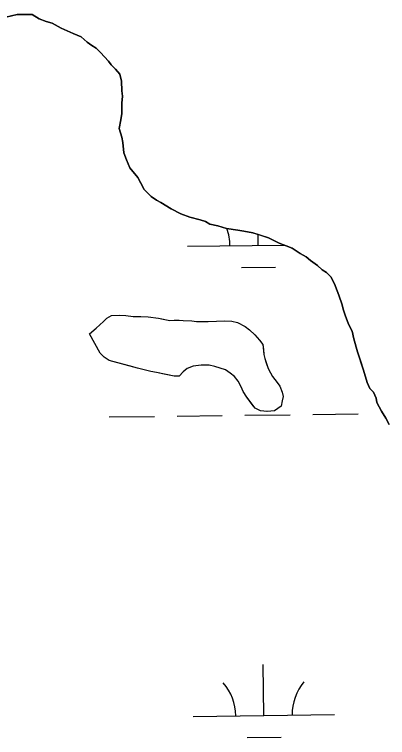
# Model space of a CAD drawing. Extents: x 3704301 to 3742427, y 506229 to 532009.
# Drawn here: x 3738145 to 3738408, y 528498 to 529010 of the extents above; entities that cross this region are included whole.
import ezdxf

# ---------------------------------------------------------------- set-up
doc = ezdxf.new("R2010")
doc.units = 0
doc.layers.add('V-TOPO-SHOR', color=7, linetype='Continuous')
doc.layers.add('V-WETL-SWMP', color=7, linetype='Continuous')

msp = doc.modelspace()

# ---------------------------------------------------------------- linework, layer by layer
at = {"layer": 'V-TOPO-SHOR'}
for points in [[(3738138.45, 529007.88), (3738146.48, 529009.77), (3738152.04, 529009.8), (3738156.99, 529009.83), (3738161.95, 529006.76), (3738166.91, 529004.93), (3738171.25, 529003.71), (3738177.45, 529000.03), (3738181.79, 528998.2), (3738186.13, 528996.36), (3738191.71, 528993.92), (3738196.06, 528990.23), (3738199.16, 528987.77), (3738202.27, 528985.93), (3738205.37, 528982.85), (3738210.97, 528976.7), (3738212.84, 528974.23), (3738215.95, 528971.15), (3738219.06, 528967.46), (3738220.32, 528962.52), (3738220.35, 528955.71), (3738220.99, 528952.01), (3738220.4, 528947.06), (3738220.44, 528939.63), (3738219.84, 528935.3), (3738218.63, 528929.11)], [(3738218.63, 528929.11), (3738220.52, 528922.93), (3738221.16, 528919.22), (3738221.81, 528911.81), (3738223.69, 528906.87), (3738226.2, 528901.31), (3738231.79, 528894.54), (3738233.67, 528890.84), (3738236.17, 528885.9), (3738241.14, 528880.98), (3738244.87, 528878.52), (3738247.97, 528876.68), (3738255.41, 528872.39), (3738262.23, 528868.71), (3738268.43, 528866.27), (3738275.86, 528864.45), (3738279.58, 528863.23), (3738282.68, 528861.39), (3738288.25, 528860.18), (3738294.45, 528858.36), (3738302.5, 528857.16), (3738306.83, 528856.57), (3738313.02, 528855.36), (3738318.6, 528853.53), (3738324.17, 528851.7), (3738331.62, 528848.03), (3738336.57, 528846.2), (3738340.91, 528844.37), (3738346.5, 528840.69), (3738350.84, 528838.23), (3738353.94, 528835.77), (3738358.91, 528832.09), (3738362.02, 528829.01), (3738365.12, 528827.17), (3738368.23, 528824.09), (3738370.73, 528819.16), (3738372.61, 528814.22), (3738373.86, 528811.13), (3738376.37, 528804.34), (3738377, 528801.25), (3738378.26, 528796.93), (3738380.77, 528790.75), (3738383.27, 528785.82), (3738384.53, 528780.26), (3738387.05, 528770.99), (3738388.93, 528765.44), (3738391.45, 528758.03), (3738393.96, 528749.38), (3738395.84, 528745.06), (3738398.33, 528742.6), (3738400.2, 528738.28), (3738400.84, 528735.19), (3738403.96, 528729.02), (3738407.08, 528724.09), (3738409.58, 528719.77)], [(3738197.68, 528783.81), (3738202.37, 528787.88), (3738207.4, 528792.61), (3738209.74, 528794.98), (3738213.1, 528796.68), (3738218.48, 528797.04), (3738223.19, 528796.73), (3738228.57, 528796.08), (3738233.95, 528796.11), (3738239, 528795.8), (3738246.41, 528794.83), (3738249.78, 528794.17), (3738254.49, 528793.18), (3738257.52, 528793.54), (3738260.88, 528793.55), (3738263.91, 528793.23), (3738269.97, 528792.93), (3738273.33, 528792.61), (3738276.7, 528792.62), (3738281.41, 528792.65), (3738287.46, 528792.68), (3738292.84, 528793.04), (3738298.23, 528792.73), (3738302.27, 528791.74), (3738307.67, 528789.08), (3738310.71, 528786.74), (3738314.42, 528783.06), (3738317.81, 528779.37), (3738320.18, 528776.36), (3738320.53, 528772.66), (3738320.89, 528769.3), (3738321.57, 528766.27), (3738322.6, 528763.25), (3738323.96, 528759.22), (3738325.66, 528756.2), (3738327.02, 528753.52), (3738330.4, 528749.49), (3738332.1, 528746.81), (3738333.8, 528742.45), (3738334.49, 528739.42), (3738333.83, 528736.39), (3738333.18, 528732.69), (3738328.49, 528729.3), (3738323.1, 528728.94), (3738318.4, 528729.25), (3738314.68, 528731.25), (3738312.65, 528733.93), (3738308.93, 528738.96), (3738306.21, 528742.98), (3738304.85, 528746.34), (3738302.81, 528750.37), (3738300.1, 528753.72), (3738297.07, 528756.06), (3738293.69, 528758.39), (3738286.28, 528760.71), (3738282.23, 528761.7), (3738276.52, 528761.67), (3738270.8, 528760.97), (3738266.77, 528759.27), (3738263.76, 528756.9), (3738261.08, 528753.85), (3738257.38, 528753.84), (3738254.01, 528754.49), (3738249.3, 528755.48), (3738244.92, 528756.47), (3738240.88, 528757.12), (3738237.17, 528758.11), (3738231.45, 528759.43), (3738225.72, 528761.08), (3738218.65, 528763.06), (3738214.94, 528764.05), (3738211.57, 528765.05), (3738207.86, 528767.38), (3738205.16, 528770.06), (3738197.68, 528783.81)]]:
    msp.add_lwpolyline(points, dxfattribs=at)
at = {"layer": 'V-WETL-SWMP'}
for p, q in [((3738146.48, 529009.77), (3738138.45, 529007.88)), ((3738156.99, 529009.83), (3738146.48, 529009.77)), ((3738161.96, 529006.76), (3738156.99, 529009.83)), ((3738166.91, 529004.93), (3738161.96, 529006.76)), ((3738171.25, 529003.71), (3738166.91, 529004.93)), ((3738177.45, 529000.03), (3738171.25, 529003.71)), ((3738186.13, 528996.36), (3738177.45, 529000.03)), ((3738191.71, 528993.92), (3738186.13, 528996.36)), ((3738196.06, 528990.23), (3738191.71, 528993.92)), ((3738199.16, 528987.77), (3738196.06, 528990.23)), ((3738202.27, 528985.93), (3738199.16, 528987.77)), ((3738205.37, 528982.85), (3738202.27, 528985.93)), ((3738210.97, 528976.7), (3738205.37, 528982.85)), ((3738212.84, 528974.23), (3738210.97, 528976.7)), ((3738215.95, 528971.16), (3738212.84, 528974.23)), ((3738219.06, 528967.46), (3738215.95, 528971.16)), ((3738220.32, 528962.52), (3738219.06, 528967.46)), ((3738220.35, 528955.71), (3738220.32, 528962.52)), ((3738220.99, 528952.01), (3738220.35, 528955.71)), ((3738220.4, 528947.06), (3738220.99, 528952.01)), ((3738220.44, 528939.63), (3738220.4, 528947.06)), ((3738219.84, 528935.3), (3738220.44, 528939.63)), ((3738218.63, 528929.11), (3738219.84, 528935.3)), ((3738220.52, 528922.93), (3738218.63, 528929.11)), ((3738221.16, 528919.22), (3738220.52, 528922.93)), ((3738221.81, 528911.81), (3738221.16, 528919.22)), ((3738223.69, 528906.87), (3738221.81, 528911.81)), ((3738226.2, 528901.31), (3738223.69, 528906.87)), ((3738231.8, 528894.54), (3738226.2, 528901.31)), ((3738236.17, 528885.9), (3738231.8, 528894.54)), ((3738241.14, 528880.98), (3738236.17, 528885.9)), ((3738244.87, 528878.52), (3738241.14, 528880.98)), ((3738247.97, 528876.68), (3738244.87, 528878.52)), ((3738255.41, 528872.39), (3738247.97, 528876.68)), ((3738262.23, 528868.71), (3738255.41, 528872.39)), ((3738268.43, 528866.27), (3738262.23, 528868.71)), ((3738275.86, 528864.45), (3738268.43, 528866.27)), ((3738279.58, 528863.23), (3738275.86, 528864.45)), ((3738282.68, 528861.39), (3738279.58, 528863.23)), ((3738288.26, 528860.18), (3738282.68, 528861.39)), ((3738294.45, 528858.36), (3738288.26, 528860.18)), ((3738302.5, 528857.16), (3738294.45, 528858.36)), ((3738306.83, 528856.57), (3738302.5, 528857.16)), ((3738313.02, 528855.36), (3738306.83, 528856.57)), ((3738324.17, 528851.7), (3738313.02, 528855.36)), ((3738316.88, 528846.36), (3738316.78, 528854.13)), ((3738331.61, 528848.03), (3738324.17, 528851.7)), ((3738266.88, 528845.75), (3738335.52, 528846.59)), ((3738336.57, 528846.2), (3738331.61, 528848.03)), ((3738340.91, 528844.37), (3738336.57, 528846.2)), ((3738346.5, 528840.68), (3738340.91, 528844.37)), ((3738350.84, 528838.23), (3738346.5, 528840.68)), ((3738353.94, 528835.77), (3738350.84, 528838.23)), ((3738358.91, 528832.09), (3738353.94, 528835.77)), ((3738305.07, 528830.78), (3738329.07, 528831.08)), ((3738362.02, 528829.01), (3738358.91, 528832.09)), ((3738365.12, 528827.17), (3738362.02, 528829.01)), ((3738368.23, 528824.09), (3738365.12, 528827.17)), ((3738370.73, 528819.16), (3738368.23, 528824.09)), ((3738372.61, 528814.22), (3738370.73, 528819.16)), ((3738373.86, 528811.13), (3738372.61, 528814.22)), ((3738376.37, 528804.34), (3738373.86, 528811.13)), ((3738377, 528801.25), (3738376.37, 528804.34)), ((3738378.26, 528796.93), (3738377, 528801.25)), ((3738207.4, 528792.61), (3738209.74, 528794.98)), ((3738209.74, 528794.98), (3738213.09, 528796.68)), ((3738213.09, 528796.68), (3738218.47, 528797.04)), ((3738218.47, 528797.04), (3738223.19, 528796.73)), ((3738223.19, 528796.73), (3738228.57, 528796.08)), ((3738228.57, 528796.08), (3738233.95, 528796.11)), ((3738233.95, 528796.11), (3738239, 528795.8)), ((3738239, 528795.8), (3738246.41, 528794.83)), ((3738246.41, 528794.83), (3738254.49, 528793.18)), ((3738380.77, 528790.76), (3738378.26, 528796.93)), ((3738202.37, 528787.88), (3738207.4, 528792.61)), ((3738254.49, 528793.18), (3738257.52, 528793.54)), ((3738257.52, 528793.54), (3738260.88, 528793.55)), ((3738260.88, 528793.55), (3738263.91, 528793.23)), ((3738263.91, 528793.23), (3738269.97, 528792.93)), ((3738269.97, 528792.93), (3738273.33, 528792.61)), ((3738273.33, 528792.61), (3738287.46, 528792.68)), ((3738287.46, 528792.68), (3738292.84, 528793.04)), ((3738292.84, 528793.04), (3738298.23, 528792.73)), ((3738298.23, 528792.73), (3738302.27, 528791.74)), ((3738302.27, 528791.74), (3738307.67, 528789.08)), ((3738307.67, 528789.08), (3738310.7, 528786.74)), ((3738383.27, 528785.82), (3738380.77, 528790.76)), ((3738197.68, 528783.81), (3738202.37, 528787.88)), ((3738205.15, 528770.06), (3738197.68, 528783.81)), ((3738310.7, 528786.74), (3738314.42, 528783.06)), ((3738384.53, 528780.26), (3738383.27, 528785.82)), ((3738314.42, 528783.06), (3738317.81, 528779.37)), ((3738317.81, 528779.37), (3738320.18, 528776.36)), ((3738387.05, 528770.99), (3738384.53, 528780.26)), ((3738320.18, 528776.36), (3738320.89, 528769.3)), ((3738207.86, 528767.38), (3738205.15, 528770.06)), ((3738320.89, 528769.3), (3738321.57, 528766.27)), ((3738391.45, 528758.03), (3738387.05, 528770.99)), ((3738211.57, 528765.05), (3738207.86, 528767.38)), ((3738231.45, 528759.43), (3738211.57, 528765.05)), ((3738321.57, 528766.27), (3738323.96, 528759.22)), ((3738237.17, 528758.11), (3738231.45, 528759.43)), ((3738240.88, 528757.12), (3738237.17, 528758.11)), ((3738266.77, 528759.27), (3738263.76, 528756.9)), ((3738270.8, 528760.97), (3738266.77, 528759.27)), ((3738276.52, 528761.67), (3738270.8, 528760.97)), ((3738282.23, 528761.7), (3738276.52, 528761.67)), ((3738286.28, 528760.71), (3738282.23, 528761.7)), ((3738293.69, 528758.39), (3738286.28, 528760.71)), ((3738297.07, 528756.06), (3738293.69, 528758.39)), ((3738323.96, 528759.22), (3738325.66, 528756.2)), ((3738393.96, 528749.38), (3738391.45, 528758.03)), ((3738244.92, 528756.47), (3738240.88, 528757.12)), ((3738257.38, 528753.84), (3738244.92, 528756.47)), ((3738261.08, 528753.86), (3738257.38, 528753.84)), ((3738263.76, 528756.9), (3738261.08, 528753.86)), ((3738300.11, 528753.72), (3738297.07, 528756.06)), ((3738302.81, 528750.37), (3738300.11, 528753.72)), ((3738325.66, 528756.2), (3738327.02, 528753.52)), ((3738327.02, 528753.52), (3738330.4, 528749.49)), ((3738304.85, 528746.34), (3738302.81, 528750.37)), ((3738330.4, 528749.49), (3738332.1, 528746.81)), ((3738395.84, 528745.06), (3738393.96, 528749.38)), ((3738306.21, 528742.98), (3738304.85, 528746.34)), ((3738308.93, 528738.96), (3738306.21, 528742.98)), ((3738332.1, 528746.81), (3738333.8, 528742.45)), ((3738398.33, 528742.6), (3738395.84, 528745.06)), ((3738400.21, 528738.28), (3738398.33, 528742.6)), ((3738314.68, 528731.25), (3738308.93, 528738.96)), ((3738333.8, 528742.45), (3738334.49, 528739.42)), ((3738334.49, 528739.42), (3738333.83, 528736.39)), ((3738400.84, 528735.19), (3738400.21, 528738.28)), ((3738333.18, 528732.69), (3738328.49, 528729.3)), ((3738333.83, 528736.39), (3738333.18, 528732.69)), ((3738403.96, 528729.02), (3738400.84, 528735.19)), ((3738318.4, 528729.25), (3738314.68, 528731.25)), ((3738323.11, 528728.94), (3738318.4, 528729.25)), ((3738328.49, 528729.3), (3738323.11, 528728.94)), ((3738355.5, 528726.75), (3738387.5, 528727.14)), ((3738407.08, 528724.09), (3738403.96, 528729.02)), ((3738211.51, 528724.99), (3738243.51, 528725.38)), ((3738259.51, 528725.58), (3738291.5, 528725.97)), ((3738307.5, 528726.17), (3738339.5, 528726.56)), ((3738409.58, 528719.77), (3738407.08, 528724.09)), ((3738320.94, 528513.71), (3738320.5, 528549.71)), ((3738270.95, 528513.1), (3738370.94, 528514.32)), ((3738309.13, 528498.13), (3738333.13, 528498.43))]:
    msp.add_line(p, q, dxfattribs=at)
for centre, start, end in [((3738261.63, 528846.16), 359.9282, 20.1797), ((3738265.7, 528513.51), 359.9282, 41.4719), ((3738376.18, 528514.86), 139.9282, 181.4719)]:
    msp.add_arc(centre, 35.25, start, end, dxfattribs=at)

doc.saveas('drawing.dxf')
